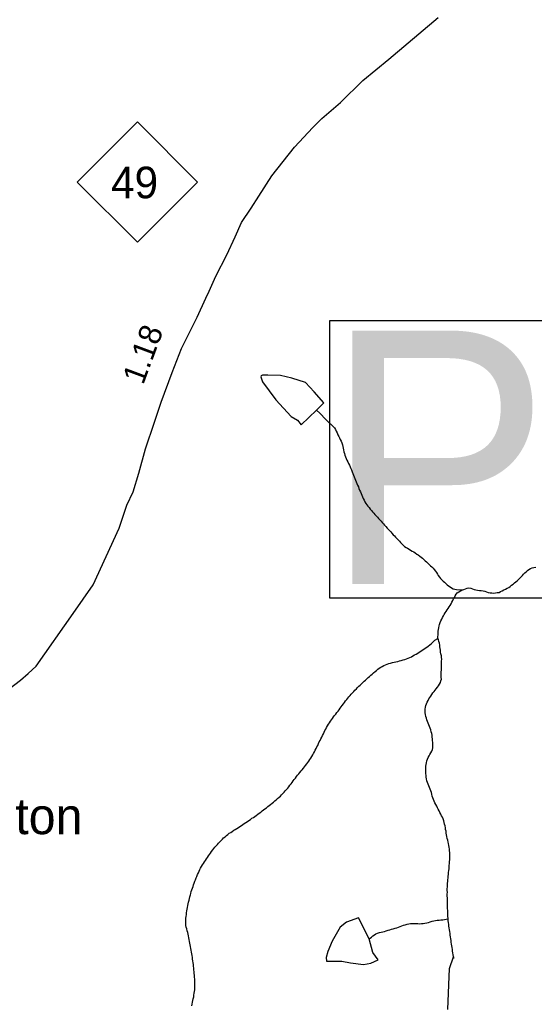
# Model space of a CAD drawing. Extents: x 1950930 to 2061844, y 904556 to 1017002.
# Drawn here: x 1963545 to 1966393, y 919951 to 925393 of the extents above; entities that cross this region are included whole.
import ezdxf

# ---------------------------------------------------------------- set-up
doc = ezdxf.new("R2010")
doc.units = 0
for name, color, linetype in [('Exist Civil Demographics Community Label', 7, 'Continuous'), ('Exist Hydrographic Creek Single Shore', 7, 'Continuous'), ('Exist Hydrographic Misc Water Feature', 7, 'Continuous'), ('Exist Hydrographic Pond Over 1500 Sq Ft Label', 7, 'Continuous'), ('Exist Road Primary NC Attributed', 7, 'Continuous'), ('Exist Road Primary NC Mileage Hundredths English Label', 7, 'Continuous'), ('Exist Road Primary NC Shield CELL', 7, 'Continuous'), ('Exist Road Primary NC Shield Number Label', 7, 'Continuous'), ('Exist Road Secondary Structure Pipe Number Label', 7, 'Continuous')]:
    doc.layers.add(name, color=color, linetype=linetype)

msp = doc.modelspace()

# ---------------------------------------------------------------- linework, layer by layer
at = {"layer": 'Exist Hydrographic Creek Single Shore'}
for points in [[(1965997.3, 922241.1), (1966002.9, 922243.6), (1966012.3, 922246.6), (1966021.9, 922250.5), (1966031.2, 922252.7), (1966041.2, 922251.6), (1966050.2, 922247.3), (1966059.3, 922243.1), (1966069.7, 922241.1), (1966079.2, 922239.3), (1966089.2, 922238.1), (1966099.3, 922237.4), (1966109.1, 922235.6), (1966118.9, 922233.6), (1966128.4, 922231), (1966138.4, 922227.5), (1966147.8, 922225.6), (1966157.9, 922224.5), (1966167.9, 922224.1), (1966177.8, 922225), (1966187.8, 922226.4), (1966197.9, 922227.7), (1966206.5, 922231.7), (1966215.9, 922236.3), (1966224.7, 922241.1), (1966233.6, 922245.8), (1966242.4, 922250.6), (1966251.4, 922255.3), (1966259.4, 922260.9), (1966267.6, 922266.7), (1966276, 922273), (1966283.4, 922279.7), (1966290.8, 922285.8), (1966298.4, 922292.4), (1966305.7, 922299.4), (1966312.9, 922306), (1966320.1, 922313), (1966326.9, 922320.5), (1966333.4, 922327.7), (1966340.6, 922335), (1966347.8, 922342.1), (1966355.4, 922349.5), (1966363.2, 922354.7), (1966372, 922359.5), (1966381.4, 922362.5), (1966391.2, 922365.1), (1966401.3, 922367.2)], [(1965859.1, 921972.4), (1965860, 921982), (1965860.4, 921992.2), (1965860.6, 922001.8), (1965861.6, 922012.6), (1965862.4, 922022.2), (1965864.1, 922032.2), (1965866.5, 922041.9), (1965869.2, 922050.8), (1965872.7, 922060.9), (1965876.2, 922069.7), (1965880.7, 922079.1), (1965884.8, 922088.3), (1965889.7, 922097.3), (1965894.2, 922106.3), (1965899.7, 922114), (1965904.9, 922122.5), (1965911, 922130.5), (1965917, 922138.5), (1965922.7, 922147.4), (1965927.4, 922155.6), (1965932.3, 922164.6), (1965937.3, 922173.2), (1965941.8, 922182.3), (1965945.7, 922191.4), (1965950.6, 922200), (1965955.5, 922209), (1965960.4, 922218), (1965966.6, 922225.1), (1965975.2, 922230.8), (1965984.2, 922235.5), (1965993.4, 922241.5), (1965997.3, 922241.1)], [(1965488.8, 921769.8), (1965496.2, 921776.4), (1965503.8, 921783.3), (1965511.8, 921789.9), (1965519.2, 921796.5), (1965526.9, 921802.6), (1965535.2, 921808.3), (1965543.8, 921813.8), (1965551.8, 921818.7), (1965560.6, 921823.4), (1965569.8, 921827.3), (1965578.4, 921831.2), (1965588.3, 921834.2), (1965598.1, 921836.5), (1965607.5, 921839.4), (1965617.6, 921842), (1965627.4, 921844.1), (1965637.1, 921846.3), (1965646.9, 921848.4), (1965656.7, 921851.8), (1965666.6, 921854.8), (1965675.8, 921857.1), (1965685.3, 921860), (1965695.1, 921863.4), (1965703.9, 921867.4), (1965713.1, 921872), (1965721.5, 921876.4), (1965730.6, 921882), (1965739, 921886.8), (1965747.6, 921892.4), (1965755.8, 921898.1), (1965764.2, 921902.9), (1965772.8, 921908.4), (1965781.4, 921914.1), (1965789.6, 921919.7), (1965797.6, 921924.9), (1965805.8, 921930.6), (1965814.2, 921937), (1965821.8, 921942.8), (1965829, 921949.8), (1965836.2, 921957.2), (1965843.3, 921964.3), (1965859.1, 921972.4)], [(1965831.5, 921387.8), (1965830.8, 921397.6), (1965830, 921408.3), (1965829.2, 921418.1), (1965828.4, 921428), (1965826.9, 921437.9), (1965825.7, 921447.9), (1965823, 921457.6), (1965820, 921467.1), (1965816.5, 921476.9), (1965812.8, 921485.9), (1965809.7, 921494.9), (1965805.6, 921504.1), (1965801.9, 921514), (1965798.2, 921523.1), (1965795.6, 921532.9), (1965792.5, 921542.2), (1965790.2, 921551.9), (1965789.4, 921561.8), (1965788.6, 921572.4), (1965789, 921582.5), (1965791.1, 921592.3), (1965793.5, 921602.2), (1965797.2, 921610.9), (1965800.5, 921620.9), (1965805, 921629.7), (1965809.9, 921638.6), (1965815, 921646.8), (1965820.6, 921654.9), (1965826.3, 921663.7), (1965832.3, 921671.7), (1965838.4, 921679.7), (1965844.2, 921687), (1965850.7, 921695.3), (1965857.1, 921703.3), (1965862.8, 921711.4), (1965868.2, 921720.3), (1965873.1, 921729.2), (1965876.2, 921738.1), (1965878.6, 921747.9), (1965878.2, 921757.7), (1965877.6, 921767.5), (1965876.8, 921777.4), (1965877.8, 921788.2), (1965878.6, 921798.2), (1965878.8, 921807.9), (1965878.8, 921817.7), (1965878.6, 921827.4), (1965878.8, 921838.3), (1965879.2, 921848), (1965880.5, 921858), (1965880.3, 921867.7), (1965879.4, 921877.7), (1965876.4, 921887.4), (1965874.3, 921897.5), (1965873.3, 921907.4), (1965872.9, 921917.1), (1965871, 921926.8), (1965869.8, 921936.7), (1965867.5, 921946.8), (1965865.3, 921956.5), (1965863.2, 921966.6), (1965859.1, 921972.4)], [(1964871, 921007.5), (1964879.2, 921013.6), (1964886.6, 921019.3), (1964895.2, 921025.8), (1964902.6, 921031.9), (1964910.8, 921037.6), (1964918.6, 921044.1), (1964926.6, 921050.2), (1964934.1, 921055.9), (1964942.1, 921062.5), (1964949.9, 921068.9), (1964957.7, 921075.1), (1964965.3, 921081.7), (1964972.7, 921087.8), (1964980.3, 921095.2), (1964987.7, 921101.8), (1964994.8, 921108.8), (1965002, 921115.4), (1965008.6, 921122.6), (1965015.3, 921130), (1965021.9, 921137.9), (1965028.3, 921145.9), (1965034.6, 921153.1), (1965040.6, 921161.5), (1965046.7, 921169.5), (1965052.7, 921177.5), (1965058.6, 921185.5), (1965064.8, 921193.5), (1965070.7, 921201.5), (1965077.1, 921209.1), (1965083.4, 921217.1), (1965089.6, 921225.1), (1965096.3, 921232.6), (1965102.7, 921240.5), (1965109.1, 921247.6), (1965115.4, 921255.6), (1965121.6, 921264), (1965127.7, 921271.2), (1965133.9, 921279.2), (1965139.8, 921287.2), (1965145.3, 921295.3), (1965150.9, 921303.4), (1965156.6, 921312.2), (1965162, 921320.4), (1965166.9, 921329.4), (1965172, 921337.6), (1965176.5, 921346.6), (1965180.8, 921355.2), (1965185.7, 921364.2), (1965190.3, 921373.3), (1965194.8, 921382), (1965198.9, 921391.9), (1965203, 921401), (1965207.3, 921409.6), (1965212.2, 921418.7), (1965216.7, 921427.7), (1965221.2, 921436.8), (1965225.7, 921445.4), (1965230, 921454.4), (1965234.5, 921463.6), (1965239.1, 921472.2), (1965243.6, 921481.3), (1965248.5, 921490.2), (1965253.6, 921498.4), (1965258.9, 921507.3), (1965264.5, 921515.4), (1965270.4, 921523.4), (1965276.6, 921531.4), (1965282.1, 921539.5), (1965288.1, 921547.5), (1965294.4, 921554.7), (1965300.6, 921563.1), (1965306.9, 921571), (1965312.5, 921579.1), (1965318.6, 921587.1), (1965324.6, 921595.1), (1965330.1, 921603.2), (1965336.7, 921611.6), (1965342.2, 921619.6), (1965348.1, 921627.7), (1965354.7, 921635.6), (1965360.9, 921642.8), (1965367.4, 921651.1), (1965373.8, 921658.3), (1965379.9, 921665.4), (1965387.3, 921672.9), (1965393.9, 921680), (1965400.6, 921687.1), (1965408.2, 921694.5), (1965415.4, 921701.4), (1965422.6, 921708.9), (1965429.6, 921715.6), (1965437.1, 921722.5), (1965444.1, 921728.7), (1965451.7, 921736.1), (1965459.3, 921742.6), (1965466.7, 921748.9), (1965473.8, 921756.3), (1965481.6, 921762.8), (1965488.8, 921769.8)], [(1965915.7, 920422.8), (1965915.1, 920439.2), (1965914.5, 920449), (1965914.3, 920460), (1965913.9, 920469.8), (1965913.3, 920479.6), (1965913.3, 920489.4), (1965912.7, 920499.2), (1965912.9, 920510.2), (1965912.4, 920519.9), (1965912.2, 920529.7), (1965911.8, 920539.5), (1965911.6, 920549.2), (1965911.6, 920559), (1965911.8, 920569.9), (1965911.6, 920579.7), (1965911.6, 920589.4), (1965912.4, 920599.5), (1965912.9, 920609.2), (1965913.3, 920620.1), (1965914.1, 920629.7), (1965914.9, 920639.3), (1965915.7, 920649.3), (1965917, 920659.2), (1965917.6, 920668.9), (1965919, 920679.7), (1965919.8, 920689.7), (1965921.1, 920699.2), (1965921.7, 920708.9), (1965922.5, 920718.9), (1965922.9, 920729), (1965923.9, 920739.4), (1965924.8, 920749.4), (1965925, 920759.1), (1965925.4, 920768.7), (1965925.8, 920778.9), (1965925.4, 920789.5), (1965924.5, 920799.3), (1965923.1, 920809.2), (1965921.9, 920819.2), (1965920, 920828.8), (1965918, 920838.9), (1965915.9, 920847.7), (1965913.9, 920857.7), (1965911.6, 920867.9), (1965909.6, 920877.5), (1965907.7, 920887.6), (1965905.9, 920897.1), (1965904.7, 920907.1), (1965902.4, 920917.1), (1965900.8, 920927.1), (1965898.9, 920936.8), (1965896.9, 920946.8), (1965894.2, 920956.6), (1965891.9, 920965.8), (1965888.5, 920975.6), (1965884.6, 920984.9), (1965880.3, 920993.2), (1965875.7, 921002), (1965871, 921011.2), (1965866.5, 921020.4), (1965861.8, 921029.7), (1965857.1, 921037.7), (1965852.8, 921046.9), (1965847.9, 921056.1), (1965843.3, 921064.1), (1965838.8, 921073.4), (1965834.9, 921082.5), (1965831.2, 921091.5), (1965828.4, 921101.8), (1965825.7, 921111.5), (1965823.5, 921121.5), (1965820.8, 921130.5), (1965817.3, 921140.3), (1965813.4, 921149.4), (1965809.3, 921158.5), (1965804.8, 921167.8), (1965801.7, 921176.8), (1965798.6, 921186.5), (1965797, 921196.6), (1965795.2, 921206.6), (1965793.9, 921216.2), (1965792.9, 921226.4), (1965792.5, 921236.3), (1965792.5, 921246.7), (1965792.5, 921256.6), (1965793.3, 921266.5), (1965794.1, 921276.1), (1965796.2, 921286), (1965799.1, 921295.7), (1965802.3, 921305.8), (1965806, 921314.5), (1965810.5, 921323.6), (1965815.3, 921332.2), (1965820.4, 921340.3), (1965825.3, 921349.4), (1965830.2, 921358.3), (1965832.3, 921368.1), (1965831.9, 921378), (1965831.5, 921387.8)], [(1964505.4, 920180.5), (1964503.9, 920190.4), (1964502.5, 920199.9), (1964500.9, 920210), (1964499.4, 920219.8), (1964497.8, 920229.9), (1964495.9, 920239.5), (1964494.3, 920249.5), (1964492.5, 920259.5), (1964490.8, 920269.4), (1964488.6, 920279.2), (1964486.9, 920289.1), (1964485.1, 920298.8), (1964482.8, 920308.8), (1964481.2, 920318.9), (1964479.3, 920328.5), (1964477.7, 920338.4), (1964475.4, 920348.5), (1964472.8, 920357.5), (1964469.7, 920367.3), (1964467.2, 920377.4), (1964465.4, 920387), (1964464.4, 920396.9), (1964464.4, 920407), (1964464.8, 920416.7), (1964465.6, 920426.3), (1964466.4, 920436.4), (1964467.7, 920447.1), (1964468.9, 920457.1), (1964470.5, 920466.6), (1964472.6, 920476.4), (1964474.2, 920486.3), (1964476.3, 920496.1), (1964477.9, 920506), (1964480.4, 920515.8), (1964482.4, 920525.7), (1964484.9, 920535.4), (1964487.5, 920545.1), (1964490, 920555), (1964492.7, 920563.8), (1964495.1, 920573.6), (1964498.4, 920583.3), (1964501.9, 920593.3), (1964505, 920602.1), (1964507.8, 920611.9), (1964511.5, 920620.6), (1964515.2, 920630.6), (1964518.9, 920639.4), (1964522.2, 920649.4), (1964526.3, 920658.1), (1964530, 920668.2), (1964534.1, 920676.9), (1964538.2, 920686), (1964542.3, 920695.1), (1964546.6, 920703.7), (1964551.1, 920712.9), (1964556.4, 920721.8), (1964562, 920729.9), (1964567.9, 920737.9), (1964574.1, 920745.9), (1964579.6, 920754), (1964585.4, 920762.8), (1964590.5, 920771), (1964596.2, 920779), (1964601.8, 920787.1), (1964607.5, 920796), (1964613.4, 920804), (1964619.2, 920812.4), (1964625.3, 920819.6), (1964632.3, 920827.5), (1964639.1, 920835), (1964645.2, 920842.2), (1964652.4, 920849.2), (1964659.6, 920856.6), (1964666.8, 920863.7), (1964674.1, 920870.2), (1964681.7, 920876.8), (1964689.1, 920883), (1964696.9, 920889.5), (1964705.3, 920896), (1964712.9, 920901.3), (1964721.5, 920906.8), (1964729.7, 920912.5), (1964738.1, 920917.3), (1964746.7, 920922.9), (1964755.3, 920928.5), (1964764, 920934.1), (1964772.6, 920939.7), (1964780.2, 920945), (1964788.4, 920950.7), (1964797, 920956.3), (1964805.6, 920961.9), (1964813.6, 920967.5), (1964821.8, 920973.2), (1964830, 920978.8), (1964838.6, 920984.1), (1964846.8, 920989.7), (1964854.8, 920995.3), (1964863.2, 921001.8), (1964871, 921007.5)], [(1965913.6, 919922), (1965923.5, 920148.4), (1965945.2, 920213), (1965946.1, 920204.7), (1965945.3, 920214.6), (1965943.8, 920224.5), (1965942.6, 920234.5), (1965940.7, 920244.5), (1965939.5, 920254.5), (1965938.1, 920264), (1965936.8, 920274), (1965935.4, 920283.9), (1965933.8, 920293.8), (1965932.3, 920303.5), (1965931.1, 920313.4), (1965929.3, 920323.4), (1965928, 920333.3), (1965926.6, 920342.9), (1965925, 920352.9), (1965923.5, 920362.8), (1965922.3, 920372.8), (1965920.4, 920382.7), (1965919.2, 920392.3), (1965917.4, 920402.3), (1965916.5, 920412.2), (1965915.7, 920422.8)], [(1964497.6, 919942.6), (1964500, 919952.3), (1964501.7, 919962.3), (1964504.2, 919972), (1964506.2, 919981.9), (1964508.3, 919991.7), (1964509.9, 920001.5), (1964511.5, 920011.5), (1964512.8, 920021), (1964514, 920031), (1964514.2, 920040.7), (1964514.8, 920051.6), (1964515.2, 920061.2), (1964514.6, 920071.1), (1964514.6, 920080.8), (1964514.2, 920090.6), (1964513.2, 920100.5), (1964512.4, 920111.1), (1964511.5, 920121.1), (1964511.1, 920130.8), (1964509.7, 920140.8), (1964508.9, 920150.7), (1964507.4, 920160.7), (1964506.6, 920170.5), (1964505.4, 920180.5)]]:
    msp.add_lwpolyline(points, dxfattribs=at)
at = {"layer": 'Exist Hydrographic Misc Water Feature'}
for points in [[(1965187, 923235.7), (1965229, 923276), (1965174.9, 923335.5), (1965126.5, 923387.1), (1965052, 923412.6), (1964988.1, 923425.9), (1964918.2, 923427.7), (1964888.2, 923429), (1964882.1, 923425), (1964880.2, 923419.2), (1964888.6, 923391.2), (1964963.1, 923292.1), (1965047.7, 923200.2), (1965081.8, 923180.4), (1965102.1, 923154.5), (1965187, 923235.7)], [(1965478.4, 920312.8), (1965419.5, 920428.2), (1965353.7, 920405.7), (1965319.6, 920377.6), (1965274.7, 920299.2), (1965250.9, 920243.2), (1965241.3, 920208.9), (1965243.6, 920189.1), (1965327.4, 920189.7), (1965375.4, 920179.5), (1965447.4, 920170.6), (1965489.2, 920178.9), (1965529.2, 920197.2), (1965498.9, 920237), (1965478.4, 920312.8)], [(1965478.4, 920312.8), (1965491.9, 920322.6), (1965500.3, 920329), (1965508.3, 920334.7), (1965516.9, 920340.3), (1965526.1, 920344.2), (1965535.6, 920347.2), (1965544.8, 920349.4), (1965555, 920351.6), (1965564.7, 920353.7), (1965574.1, 920357.1), (1965583.5, 920360.2), (1965593.4, 920362.3), (1965603.2, 920365.3), (1965612.7, 920368.3), (1965622.5, 920371.7), (1965631.7, 920373.9), (1965641.2, 920377), (1965650.8, 920380.8), (1965660.2, 920383.8), (1965669.7, 920387.7), (1965679.1, 920390.6), (1965688.7, 920394.1), (1965698.4, 920396.3), (1965708, 920397.6), (1965717.9, 920398.2), (1965727.9, 920397.8), (1965738.2, 920397.9), (1965748.2, 920396.8), (1965758.2, 920396.5), (1965768.5, 920396.6), (1965777.9, 920397.1), (1965788, 920398.4), (1965797.6, 920400.6), (1965807.5, 920403.5), (1965817.1, 920407), (1965826.9, 920410), (1965836.2, 920412.3), (1965846.2, 920413.5), (1965856.3, 920415.2), (1965866.3, 920416.6), (1965875.7, 920418), (1965886, 920418.4), (1965895.8, 920420.3), (1965905.7, 920421.5), (1965915.7, 920422.8)]]:
    msp.add_lwpolyline(points, dxfattribs=at)
at = {"layer": 'Exist Hydrographic Pond Over 1500 Sq Ft Label'}
for points in [[(1965187, 923235.7), (1965206.9, 923217.4), (1965239.7, 923184), (1965287.2, 923137.7), (1965292.4, 923128.5), (1965297.1, 923118.7), (1965301.4, 923108.8), (1965306.1, 923098.8), (1965311, 923089.5), (1965315.1, 923081.1), (1965319.6, 923072.3), (1965323.5, 923063.2), (1965327.6, 923054.1), (1965330.9, 923043.8), (1965333.8, 923034.9), (1965336, 923025.2), (1965337.7, 923015.2), (1965339.9, 923005.1), (1965342, 922995.5), (1965344.7, 922985.8), (1965348.1, 922976.2), (1965352.2, 922967.1), (1965356.1, 922958), (1965360.7, 922949.2), (1965365.6, 922940.8), (1965370.1, 922931.5), (1965374.4, 922922.4), (1965378.5, 922913.2), (1965382.2, 922904.6), (1965385.9, 922894.2), (1965389.6, 922885.2), (1965393.1, 922876.1), (1965396.7, 922867), (1965400.6, 922857.1), (1965404.1, 922848.1), (1965407.8, 922839), (1965411.7, 922829.8), (1965415.2, 922820), (1965419.3, 922810.9), (1965422.8, 922801.7), (1965426.5, 922792.7), (1965430.4, 922782.8), (1965434.3, 922773.6), (1965438, 922764.6), (1965441.9, 922755.5), (1965446.4, 922746.3), (1965450.7, 922737), (1965455.8, 922729), (1965460.1, 922719.8), (1965466, 922712.4), (1965472, 922703.8), (1965478.4, 922696.3), (1965484.5, 922688), (1965491.5, 922680.5), (1965498.2, 922673.1), (1965504.6, 922665.6), (1965511.4, 922658), (1965517.9, 922650.5), (1965524.7, 922643), (1965531.3, 922636.4), (1965538, 922628.8), (1965544.8, 922621.3), (1965551.8, 922613.7), (1965558.5, 922606.2), (1965564.9, 922598.7), (1965571.2, 922591.2), (1965578, 922583.4), (1965585, 922576.2), (1965591.3, 922568.8), (1965598.3, 922562), (1965605.1, 922554.4), (1965611.8, 922546.5), (1965618.8, 922539.5), (1965625.8, 922532.7), (1965632.6, 922525.1), (1965639.9, 922518.4), (1965646.7, 922510.9), (1965653.1, 922503.4), (1965660.4, 922495.8), (1965667.6, 922488.9), (1965675, 922482.2), (1965683, 922476.5), (1965691.6, 922471.5), (1965699.6, 922466.3), (1965708.6, 922461.2), (1965717, 922455.9), (1965725.6, 922450.9), (1965734.1, 922446), (1965742.9, 922439.8), (1965750.9, 922434.9), (1965759.3, 922428.7), (1965767.1, 922422.3), (1965775.1, 922416.2), (1965782.4, 922409.5), (1965789.8, 922402.6), (1965797.2, 922396.2), (1965804.6, 922389.4), (1965811.6, 922382.7), (1965818.7, 922375.1), (1965826.1, 922368.3)], [(1965826.1, 922368.3), (1965832.5, 922360.8), (1965838.8, 922353.4), (1965845.8, 922345.8), (1965851.1, 922337.7), (1965856.5, 922329.2), (1965861.8, 922320.3), (1965867.5, 922311.7), (1965873.7, 922304.3), (1965880.5, 922296.7), (1965887.8, 922289.9), (1965895.2, 922283.5), (1965903, 922276.6), (1965910.4, 922269.8), (1965918.4, 922264.2), (1965926.6, 922258), (1965935.2, 922253), (1965943.6, 922247.7), (1965953, 922245.1), (1965963.1, 922244.4), (1965993.4, 922241.5), (1965997.3, 922241.1)]]:
    msp.add_lwpolyline(points, dxfattribs=at)
at = {"layer": 'Exist Road Primary NC Attributed'}
msp.add_lwpolyline([(1963487.3, 921694.5), (1963549.5, 921741.6), (1963592.1, 921779.6), (1963636.1, 921819.1), (1963841.8, 922110.1), (1963952.5, 922269.3), (1964096.1, 922581.9), (1964138.6, 922709.5), (1964173.6, 922784), (1964204, 922887.3), (1964241.1, 923020.3), (1964291.7, 923168.9), (1964327.5, 923278.8), (1964388.4, 923442.7), (1964440, 923576.5), (1964528.1, 923749.7), (1964575.1, 923853), (1964593.7, 923892.2), (1964630.2, 923975.7), (1964692.4, 924094.3), (1964737.2, 924193.8), (1964772.1, 924271.3), (1964826.8, 924351.8), (1964867.8, 924417.2), (1964940.7, 924529.6), (1965065.9, 924688.4), (1965167.7, 924797.8), (1965217.8, 924846.5), (1965320.2, 924935.4), (1965444.7, 925056.9), (1965587.5, 925175.4), (1965861.5, 925405.7)], dxfattribs=at)
at = {"layer": 'Exist Road Primary NC Shield CELL'}
msp.add_lwpolyline([(1963863.9, 924495.6), (1964196.9, 924828.6), (1964529.9, 924495.6), (1964196.9, 924162.6)], close=True, dxfattribs=at)
at = {"layer": 'Exist Road Secondary Structure Pipe Number Label'}
msp.add_lwpolyline([(1965261, 923731.1), (1970325.6, 923731.1), (1970325.6, 922195.7), (1965261, 922195.7)], close=True, dxfattribs=at)

# ---------------------------------------------------------------- texts
at = {"layer": 'Exist Civil Demographics Community Label'}
msp.add_text('Gordonton', height=200, dxfattribs=at).set_placement((1962629, 920891.2))
at = {"layer": 'Exist Road Primary NC Mileage Hundredths English Label'}
msp.add_text('1.18', height=125, rotation=69.6202, dxfattribs=at).set_placement((1964228.7, 923370.7))
at = {"layer": 'Exist Road Primary NC Shield Number Label'}
msp.add_text('49', height=175, dxfattribs=at).set_placement((1964051.1, 924405.9))
at = {"layer": 'Exist Road Secondary Structure Pipe Number Label'}
msp.add_text('P207', height=1400, dxfattribs=at).set_placement((1965232.6, 922274.8))

doc.saveas('drawing.dxf')
